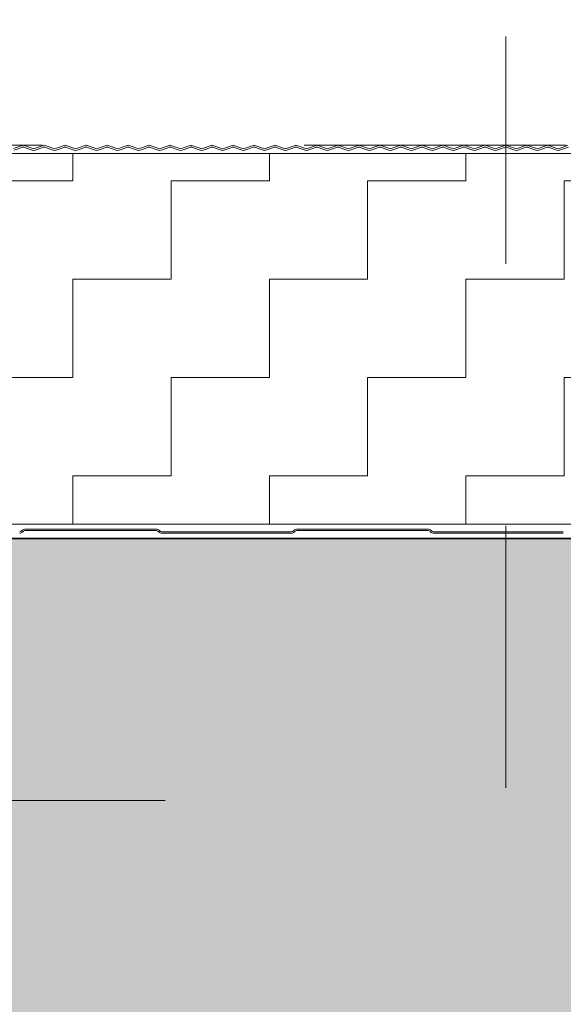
# Model space of a CAD drawing. Header units: metres. Extents: x 1316.5 to 1415.3, y -94.1 to -52.
# Tile 564 of 656: x 1408.78 to 1408.987, y -73.514 to -73.138. Entities that reach past the tile are written whole.
import ezdxf

# ---------------------------------------------------------------- set-up
doc = ezdxf.new("R2010")
doc.units = ezdxf.units.M
doc.header["$PDMODE"] = 65
for name, pattern in [('AUSGEZOGEN', [0]), ('GETRENNT2_S10', [0.045, 0.02, -0.01, 0, -0.005, 0, -0.01]), ('GETRENNT2_S6', [0.12, 0.07, -0.01, 0.01, -0.01, 0.01, -0.01]), ('PUNKT2_S9', [0.0015, 0, -0.0015]), ('STRICHPUNKT2_S5', [0.1, 0.07, -0.01, 0.01, -0.01])]:
    doc.linetypes.add(name, pattern=pattern)
doc.layers.add('XR$3$_42143', color=7, linetype='Continuous')
doc.layers.add('XR$3$_42154', color=7, linetype='Continuous')
for name, color, linetype, lineweight in [('XR$3$Achsen', 4, 'AUSGEZOGEN', 13), ('XR$3$Maßlinie 1_50', 7, 'AUSGEZOGEN', 25), ('XR$3$Muster', 4, 'AUSGEZOGEN', 13), ('XR$3$Möblierung', 4, 'AUSGEZOGEN', 13), ('XR$3$STANDARD_1', 7, 'AUSGEZOGEN', 25), ('XR$3$Wand Mauerwerk nt', 7, 'AUSGEZOGEN', 25), ('XR$3$Wand Mauerwerk tr_1', 42, 'AUSGEZOGEN', 18)]:
    doc.layers.add(name, color=color, linetype=linetype, lineweight=lineweight)
doc.styles.add('ARIAL', font='arial.ttf')
doc.dimstyles.new('DIMSTYLE_21', dxfattribs={"dimtxt": 0.04, "dimasz": 0.03, "dimexe": 0, "dimexo": 1e-06, "dimgap": 0.02, "dimtad": 2, "dimdec": 0, "dimlfac": 100, "dimrnd": 0.5, "dimzin": 12, "dimdsep": 46, "dimtxsty": 'ARIAL', "dimblk1": 'ALL_ML_KREIS', "dimblk2": 'ALL_ML_KREIS', "dimsah": 1, "dimcen": 0, "dimse1": 1, "dimse2": 1, "dimclrd": 7, "dimclre": 7, "dimclrt": 7, "dimadec": 0, "dimazin": 0, "dimtfac": 1, "dimtdec": 0, "dimtix": 1, "dimtmove": 2, "dimatfit": 3, "dimfxl": 0, "dimtzin": 0, "dimlwd": 0, "dimlwe": 25, "dimarcsym": 0})
doc.dimstyles.new('DIMSTYLE_4', dxfattribs={"dimtxt": 0.04, "dimasz": 0.03, "dimexe": 0, "dimexo": 1e-06, "dimgap": 0.02, "dimtad": 2, "dimdec": 1, "dimlfac": 100, "dimrnd": 0.5, "dimzin": 4, "dimdsep": 46, "dimtxsty": 'ARIAL', "dimblk1": 'ALL_ML_KREIS', "dimblk2": 'ALL_ML_KREIS', "dimsah": 1, "dimcen": 0, "dimse1": 1, "dimse2": 1, "dimclrd": 7, "dimclre": 7, "dimclrt": 7, "dimadec": 0, "dimazin": 0, "dimtfac": 1, "dimtdec": 0, "dimtix": 1, "dimtmove": 2, "dimatfit": 3, "dimfxl": 0, "dimtzin": 0, "dimlwd": 0, "dimlwe": 25, "dimarcsym": 0})

# ---------------------------------------------------------------- blocks, each defined once
blk = doc.blocks.new('ALL_ML_KREIS')
at = {"color": 0, "linetype": 'ByBlock', "lineweight": -2}
for p, q in [((0, -0.5), (0, 0.5)), ((-1, 0), (0.5, 0))]:
    blk.add_line(p, q, dxfattribs=at)
blk.add_circle((0, 0), 0.15, dxfattribs=at)
blk = doc.blocks.new('*D170')
at = {"layer": 'DEFPOINTS', "color": 7, "linetype": 'AUSGEZOGEN', "lineweight": 25, "transparency": 33554687}
for p in [(1408.61527, -73.07314), (1408.61527, -73.38937), (1409.31527, -73.38937)]:
    blk.add_point(p, dxfattribs=at)
at = {"layer": 'XR$3$Maßlinie 1_50', "color": 7, "linetype": 'AUSGEZOGEN', "lineweight": -2, "transparency": 33554687}
blk.add_line((1408.61527, -73.07314), (1409.31527, -73.07314), dxfattribs=at)
at = {"layer": 'XR$3$Maßlinie 1_50', "color": 7, "linetype": 'AUSGEZOGEN', "lineweight": 25, "transparency": 33554687, "xscale": 0.03, "yscale": 0.03, "zscale": 0.03, "rotation": 180}
blk.add_blockref('ALL_ML_KREIS', (1408.61527, -73.07314), dxfattribs=at)
at = {"layer": 'XR$3$Maßlinie 1_50', "color": 7, "linetype": 'AUSGEZOGEN', "lineweight": 25, "transparency": 33554687, "xscale": 0.03, "yscale": 0.03, "zscale": 0.03}
blk.add_blockref('ALL_ML_KREIS', (1409.31527, -73.07314), dxfattribs=at)
at = {"layer": 'XR$3$Maßlinie 1_50', "color": 7, "linetype": 'AUSGEZOGEN', "lineweight": 25, "transparency": 33554687, "insert": (1408.96353, -73.04246), "char_height": 0.04, "width": 0.08, "attachment_point": 5, "style": 'ARIAL'}
blk.add_mtext('\\A1;{70}', dxfattribs=at)
blk = doc.blocks.new('*D199')
at = {"layer": 'DEFPOINTS', "color": 7, "linetype": 'AUSGEZOGEN', "lineweight": 25, "transparency": 33554687}
for p in [(1408.49128, -72.83468), (1408.49128, -73.18735), (1409.43926, -73.20064)]:
    blk.add_point(p, dxfattribs=at)
at = {"layer": 'XR$3$Maßlinie 1_50', "color": 7, "linetype": 'AUSGEZOGEN', "lineweight": -2, "transparency": 33554687}
blk.add_line((1408.49128, -72.83468), (1409.43926, -72.83468), dxfattribs=at)
at = {"layer": 'XR$3$Maßlinie 1_50', "color": 7, "linetype": 'AUSGEZOGEN', "lineweight": 25, "transparency": 33554687, "xscale": 0.03, "yscale": 0.03, "zscale": 0.03, "rotation": 180}
blk.add_blockref('ALL_ML_KREIS', (1408.49128, -72.83468), dxfattribs=at)
at = {"layer": 'XR$3$Maßlinie 1_50', "color": 7, "linetype": 'AUSGEZOGEN', "lineweight": 25, "transparency": 33554687, "xscale": 0.03, "yscale": 0.03, "zscale": 0.03}
blk.add_blockref('ALL_ML_KREIS', (1409.43926, -72.83468), dxfattribs=at)
at = {"layer": 'XR$3$Maßlinie 1_50', "color": 7, "linetype": 'AUSGEZOGEN', "lineweight": 25, "transparency": 33554687, "insert": (1408.96331, -72.804), "char_height": 0.04, "width": 0.16, "attachment_point": 5, "style": 'ARIAL'}
blk.add_mtext('\\A1;{\\A1;{95\\H0.026400;\\S^ ;}}', dxfattribs=at)
blk = doc.blocks.new('*D218')
at = {"layer": 'DEFPOINTS', "color": 7, "linetype": 'AUSGEZOGEN', "lineweight": 25, "transparency": 33554687}
for p in [(1408.61527, -72.95765), (1409.31527, -73.38937), (1408.61527, -73.44581)]:
    blk.add_point(p, dxfattribs=at)
at = {"layer": 'XR$3$Maßlinie 1_50', "color": 7, "linetype": 'AUSGEZOGEN', "lineweight": -2, "transparency": 33554687}
blk.add_line((1408.61527, -72.95765), (1409.31527, -72.95765), dxfattribs=at)
at = {"layer": 'XR$3$Maßlinie 1_50', "color": 7, "linetype": 'AUSGEZOGEN', "lineweight": 25, "transparency": 33554687, "xscale": 0.03, "yscale": 0.03, "zscale": 0.03, "rotation": 180}
blk.add_blockref('ALL_ML_KREIS', (1408.61527, -72.95765), dxfattribs=at)
at = {"layer": 'XR$3$Maßlinie 1_50', "color": 7, "linetype": 'AUSGEZOGEN', "lineweight": 25, "transparency": 33554687, "xscale": 0.03, "yscale": 0.03, "zscale": 0.03}
blk.add_blockref('ALL_ML_KREIS', (1409.31527, -72.95765), dxfattribs=at)
at = {"layer": 'XR$3$Maßlinie 1_50', "color": 7, "linetype": 'AUSGEZOGEN', "lineweight": 25, "transparency": 33554687, "insert": (1408.96353, -72.92697), "char_height": 0.04, "width": 0.08, "attachment_point": 5, "style": 'ARIAL'}
blk.add_mtext('\\A1;{70}', dxfattribs=at)

msp = doc.modelspace()

# ---------------------------------------------------------------- hatches: boundary and pattern name
at = {"layer": 'XR$3$Muster', "linetype": 'AUSGEZOGEN', "lineweight": 13, "transparency": 33554687}
h = msp.add_hatch(dxfattribs=at)
h.set_pattern_fill('MUSTER', color=4, scale=0.0375, angle=90, style=0, pattern_type=2)
h.set_pattern_definition([(90, (-0.075, 0.075), (-0.0375, 0.0375), [0.0375, -0.0375]), (180, (-0.075, 0.075), (-0.0375, -0.0375), [0.0375, -0.0375])])
h.paths.add_polyline_path([(1409.43926, -73.18952), (1408.49128, -73.18952), (1408.49128, -73.33093), (1409.43926, -73.33093)], flags=0)
at = {"layer": 'XR$3$Möblierung', "linetype": 'AUSGEZOGEN', "lineweight": 13, "transparency": 33554687}
msp.add_hatch(color=8, dxfattribs=at).paths.add_polyline_path([(1409.23927, -73.42837), (1409.24114, -73.43194), (1409.24137, -73.43208), (1409.24137, -73.43237), (1409.29357, -73.43237), (1409.29357, -73.43112), (1409.29475, -73.4302), (1409.29579, -73.42912), (1409.29664, -73.42789), (1409.29777, -73.42562), (1409.29777, -73.42137), (1409.29796, -73.42013), (1409.29853, -73.41902), (1409.29942, -73.41813), (1409.30053, -73.41756), (1409.30177, -73.41737), (1409.31127, -73.41737), (1409.3125, -73.41756), (1409.31362, -73.41813), (1409.3145, -73.41902), (1409.31507, -73.42013), (1409.31527, -73.42137), (1409.31527, -73.33637), (1409.08027, -73.33637), (1409.07427, -73.33637), (1409.05627, -73.33637), (1408.61527, -73.33637), (1408.61527, -73.42137), (1408.61546, -73.42013), (1408.61603, -73.41902), (1408.61692, -73.41813), (1408.61803, -73.41756), (1408.61927, -73.41737), (1408.62877, -73.41737), (1408.63, -73.41756), (1408.63112, -73.41813), (1408.632, -73.41902), (1408.63257, -73.42013), (1408.63277, -73.42137), (1408.63277, -73.42562), (1408.63389, -73.42789), (1408.63475, -73.42912), (1408.63579, -73.4302), (1408.63697, -73.43112), (1408.63697, -73.43237), (1408.68917, -73.43237), (1408.68917, -73.43208), (1408.68939, -73.43194), (1408.69127, -73.42837), (1408.69127, -73.42764), (1408.69317, -73.42764), (1408.69317, -73.4451), (1408.69127, -73.4451), (1408.69127, -73.44437), (1408.68939, -73.4408), (1408.68917, -73.44066), (1408.68917, -73.44037), (1408.63697, -73.44037), (1408.63697, -73.44162), (1408.63579, -73.44254), (1408.63475, -73.44362), (1408.63389, -73.44485), (1408.63277, -73.44712), (1408.63277, -73.45137), (1408.63257, -73.45261), (1408.632, -73.45372), (1408.63112, -73.45461), (1408.63, -73.45517), (1408.62877, -73.45537), (1408.61927, -73.45537), (1408.61803, -73.45517), (1408.61692, -73.45461), (1408.61603, -73.45372), (1408.61546, -73.45261), (1408.61527, -73.45137), (1408.61527, -73.64137), (1408.61546, -73.64013), (1408.61603, -73.63902), (1408.61692, -73.63813), (1408.61803, -73.63756), (1408.61927, -73.63737), (1408.62877, -73.63737), (1408.63, -73.63756), (1408.63112, -73.63813), (1408.632, -73.63902), (1408.63257, -73.64013), (1408.63277, -73.64137), (1408.63277, -73.64562), (1408.63389, -73.64789), (1408.63475, -73.64912), (1408.63579, -73.6502), (1408.63697, -73.65112), (1408.63697, -73.65237), (1408.68917, -73.65237), (1408.68917, -73.65208), (1408.68939, -73.65194), (1408.69127, -73.64837), (1408.69127, -73.64764), (1408.69317, -73.64764), (1408.69317, -73.6651), (1408.69127, -73.6651), (1408.69127, -73.66437), (1408.68939, -73.6608), (1408.68917, -73.66066), (1408.68917, -73.66037), (1408.63697, -73.66037), (1408.63697, -73.66162), (1408.63579, -73.66254), (1408.63475, -73.66362), (1408.63389, -73.66485), (1408.63277, -73.66712), (1408.63277, -73.67137), (1408.63257, -73.67261), (1408.632, -73.67372), (1408.63112, -73.67461), (1408.63, -73.67517), (1408.62877, -73.67537), (1408.61927, -73.67537), (1408.61803, -73.67517), (1408.61692, -73.67461), (1408.61603, -73.67372), (1408.61546, -73.67261), (1408.61527, -73.67137), (1408.61527, -73.73637), (1409.31527, -73.73637), (1409.31527, -73.67137), (1409.31507, -73.67261), (1409.3145, -73.67372), (1409.31362, -73.67461), (1409.3125, -73.67517), (1409.31127, -73.67537), (1409.30177, -73.67537), (1409.30053, -73.67517), (1409.29942, -73.67461), (1409.29853, -73.67372), (1409.29796, -73.67261), (1409.29777, -73.67137), (1409.29777, -73.66712), (1409.29664, -73.66485), (1409.29579, -73.66362), (1409.29475, -73.66254), (1409.29357, -73.66162), (1409.29357, -73.66037), (1409.24137, -73.66037), (1409.24137, -73.66066), (1409.24114, -73.6608), (1409.23927, -73.66437), (1409.23927, -73.6651), (1409.23737, -73.6651), (1409.23737, -73.64764), (1409.23927, -73.64764), (1409.23927, -73.64837), (1409.24114, -73.65194), (1409.24137, -73.65208), (1409.24137, -73.65237), (1409.29357, -73.65237), (1409.29357, -73.65112), (1409.29475, -73.6502), (1409.29579, -73.64912), (1409.29664, -73.64789), (1409.29777, -73.64562), (1409.29777, -73.64137), (1409.29796, -73.64013), (1409.29853, -73.63902), (1409.29942, -73.63813), (1409.30053, -73.63756), (1409.30177, -73.63737), (1409.31127, -73.63737), (1409.3125, -73.63756), (1409.31362, -73.63813), (1409.3145, -73.63902), (1409.31507, -73.64013), (1409.31527, -73.64137), (1409.31527, -73.45137), (1409.31507, -73.45261), (1409.3145, -73.45372), (1409.31362, -73.45461), (1409.3125, -73.45517), (1409.31127, -73.45537), (1409.30177, -73.45537), (1409.30053, -73.45517), (1409.29942, -73.45461), (1409.29853, -73.45372), (1409.29796, -73.45261), (1409.29777, -73.45137), (1409.29777, -73.44712), (1409.29664, -73.44485), (1409.29579, -73.44362), (1409.29475, -73.44254), (1409.29357, -73.44162), (1409.29357, -73.44037), (1409.24137, -73.44037), (1409.24137, -73.44066), (1409.24114, -73.4408), (1409.23927, -73.44437), (1409.23927, -73.4451), (1409.23737, -73.4451), (1409.23737, -73.42764), (1409.23927, -73.42764)])

# ---------------------------------------------------------------- linework, layer by layer
at = {"layer": 'XR$3$_42143', "color": 30, "linetype": 'AUSGEZOGEN', "lineweight": 13, "transparency": 33554687}
for p, q in [((1408.78072, -73.18643), (1408.7774, -73.18764)), ((1408.77762, -73.18823), (1408.78094, -73.18702)), ((1408.78119, -73.18702), (1408.78451, -73.18823)), ((1408.78473, -73.18764), (1408.78141, -73.18643)), ((1408.78873, -73.18643), (1408.78541, -73.18764)), ((1408.78563, -73.18823), (1408.78895, -73.18702)), ((1408.7892, -73.18702), (1408.79252, -73.18823)), ((1408.79274, -73.18764), (1408.78942, -73.18643)), ((1408.79674, -73.18643), (1408.79342, -73.18764)), ((1408.79364, -73.18823), (1408.79696, -73.18702)), ((1408.79721, -73.18702), (1408.80053, -73.18823)), ((1408.80075, -73.18764), (1408.79742, -73.18643)), ((1408.80475, -73.18643), (1408.80143, -73.18764)), ((1408.80164, -73.18823), (1408.80497, -73.18702)), ((1408.80522, -73.18702), (1408.80854, -73.18823)), ((1408.80875, -73.18764), (1408.80543, -73.18643)), ((1408.81276, -73.18643), (1408.80944, -73.18764)), ((1408.80965, -73.18823), (1408.81297, -73.18702)), ((1408.81323, -73.18702), (1408.81655, -73.18823)), ((1408.81676, -73.18764), (1408.81344, -73.18643)), ((1408.82077, -73.18643), (1408.81745, -73.18764)), ((1408.81766, -73.18823), (1408.82098, -73.18702)), ((1408.82124, -73.18702), (1408.82456, -73.18823)), ((1408.82477, -73.18764), (1408.82145, -73.18643)), ((1408.82878, -73.18643), (1408.82545, -73.18764)), ((1408.82567, -73.18823), (1408.82899, -73.18702)), ((1408.82924, -73.18702), (1408.83256, -73.18823)), ((1408.83278, -73.18764), (1408.82946, -73.18643)), ((1408.83678, -73.18643), (1408.83346, -73.18764)), ((1408.83368, -73.18823), (1408.837, -73.18702)), ((1408.83725, -73.18702), (1408.84057, -73.18823)), ((1408.84079, -73.18764), (1408.83747, -73.18643)), ((1408.84479, -73.18643), (1408.84147, -73.18764)), ((1408.84169, -73.18823), (1408.84501, -73.18702)), ((1408.84526, -73.18702), (1408.84858, -73.18823)), ((1408.8488, -73.18764), (1408.84548, -73.18643)), ((1408.8528, -73.18643), (1408.84948, -73.18764)), ((1408.8497, -73.18823), (1408.85302, -73.18702)), ((1408.85327, -73.18702), (1408.85659, -73.18823)), ((1408.85681, -73.18764), (1408.85349, -73.18643)), ((1408.86081, -73.18643), (1408.85749, -73.18764)), ((1408.8577, -73.18823), (1408.86103, -73.18702)), ((1408.86128, -73.18702), (1408.8646, -73.18823)), ((1408.86481, -73.18764), (1408.86149, -73.18643)), ((1408.86882, -73.18643), (1408.8655, -73.18764)), ((1408.86571, -73.18823), (1408.86903, -73.18702)), ((1408.86929, -73.18702), (1408.87261, -73.18823)), ((1408.87282, -73.18764), (1408.8695, -73.18643)), ((1408.87683, -73.18643), (1408.87351, -73.18764)), ((1408.87372, -73.18823), (1408.87704, -73.18702)), ((1408.8773, -73.18702), (1408.88062, -73.18823)), ((1408.88083, -73.18764), (1408.87751, -73.18643)), ((1408.88484, -73.18643), (1408.88152, -73.18764)), ((1408.88173, -73.18823), (1408.88505, -73.18702)), ((1408.8853, -73.18702), (1408.88863, -73.18823)), ((1408.88884, -73.18764), (1408.88552, -73.18643)), ((1408.89285, -73.18643), (1408.88952, -73.18764)), ((1408.88974, -73.18823), (1408.89306, -73.18702)), ((1408.89331, -73.18702), (1408.89663, -73.18823)), ((1408.89685, -73.18764), (1408.89353, -73.18643)), ((1408.90085, -73.18643), (1408.89753, -73.18764)), ((1408.89775, -73.18823), (1408.90107, -73.18702)), ((1408.90132, -73.18702), (1408.90464, -73.18823)), ((1408.90486, -73.18764), (1408.90154, -73.18643)), ((1408.90886, -73.18643), (1408.90554, -73.18764)), ((1408.90576, -73.18823), (1408.90908, -73.18702)), ((1408.90933, -73.18702), (1408.91265, -73.18823)), ((1408.91287, -73.18764), (1408.90955, -73.18643)), ((1408.91687, -73.18643), (1408.91355, -73.18764)), ((1408.91377, -73.18823), (1408.91709, -73.18702)), ((1408.91734, -73.18702), (1408.92066, -73.18823)), ((1408.92088, -73.18764), (1408.91755, -73.18643)), ((1408.92488, -73.18643), (1408.92156, -73.18764)), ((1408.92177, -73.18823), (1408.92509, -73.18702)), ((1408.92535, -73.18702), (1408.92867, -73.18823)), ((1408.92888, -73.18764), (1408.92556, -73.18643)), ((1408.93289, -73.18643), (1408.92957, -73.18764)), ((1408.92978, -73.18823), (1408.9331, -73.18702)), ((1408.93336, -73.18702), (1408.93668, -73.18823)), ((1408.93689, -73.18764), (1408.93357, -73.18643)), ((1408.9409, -73.18643), (1408.93758, -73.18764)), ((1408.93779, -73.18823), (1408.94111, -73.18702)), ((1408.94137, -73.18702), (1408.94469, -73.18823)), ((1408.9449, -73.18764), (1408.94158, -73.18643)), ((1408.94891, -73.18643), (1408.94558, -73.18764)), ((1408.9458, -73.18823), (1408.94912, -73.18702)), ((1408.94937, -73.18702), (1408.95269, -73.18823)), ((1408.95291, -73.18764), (1408.94959, -73.18643)), ((1408.95691, -73.18643), (1408.95359, -73.18764)), ((1408.95381, -73.18823), (1408.95713, -73.18702)), ((1408.95738, -73.18702), (1408.9607, -73.18823)), ((1408.96092, -73.18764), (1408.9576, -73.18643)), ((1408.96492, -73.18643), (1408.9616, -73.18764)), ((1408.96182, -73.18823), (1408.96514, -73.18702)), ((1408.96539, -73.18702), (1408.96871, -73.18823)), ((1408.96893, -73.18764), (1408.96561, -73.18643)), ((1408.97293, -73.18643), (1408.96961, -73.18764)), ((1408.96983, -73.18823), (1408.97315, -73.18702)), ((1408.9734, -73.18702), (1408.97672, -73.18823)), ((1408.97694, -73.18764), (1408.97361, -73.18643)), ((1408.98094, -73.18643), (1408.97762, -73.18764)), ((1408.97783, -73.18823), (1408.98116, -73.18702)), ((1408.98141, -73.18702), (1408.98473, -73.18823)), ((1408.98494, -73.18764), (1408.98162, -73.18643)), ((1408.98895, -73.18643), (1408.98563, -73.18764)), ((1408.98584, -73.18823), (1408.98916, -73.18702)), ((1408.78056, -73.3334), (1408.78045, -73.33351)), ((1408.83165, -73.33282), (1408.78197, -73.33282)), ((1408.78197, -73.33337), (1408.83165, -73.33337)), ((1408.83317, -73.33351), (1408.83307, -73.3334)), ((1408.88432, -73.3334), (1408.88422, -73.33351)), ((1408.93542, -73.33282), (1408.88574, -73.33282)), ((1408.88574, -73.33337), (1408.93542, -73.33337)), ((1408.93694, -73.33351), (1408.93683, -73.3334)), ((1408.78084, -73.3339), (1408.78095, -73.33379)), ((1408.83268, -73.33379), (1408.83279, -73.3339)), ((1408.88347, -73.33382), (1408.83392, -73.33382)), ((1408.83392, -73.33437), (1408.88347, -73.33437)), ((1408.88461, -73.3339), (1408.88471, -73.33379)), ((1408.93644, -73.33379), (1408.93655, -73.3339)), ((1408.98724, -73.33382), (1408.93768, -73.33382)), ((1408.93768, -73.33437), (1408.98724, -73.33437))]:
    msp.add_line(p, q, dxfattribs=at)
for centre, radius, start, end in [((1408.78107, -73.18737), 0.001, 70.0189, 109.9791), ((1408.78107, -73.18737), 0.00037, 70.0189, 109.9791), ((1408.78907, -73.18737), 0.001, 70.0189, 109.9791), ((1408.78907, -73.18737), 0.00037, 70.0189, 109.9791), ((1408.79708, -73.18737), 0.001, 70.0189, 109.9791), ((1408.79708, -73.18737), 0.00037, 70.0189, 109.9791), ((1408.80509, -73.18737), 0.001, 70.0189, 109.9791), ((1408.80509, -73.18737), 0.00037, 70.0189, 109.9791), ((1408.8131, -73.18737), 0.001, 70.0189, 109.9791), ((1408.8131, -73.18737), 0.00037, 70.0189, 109.9791), ((1408.82111, -73.18737), 0.001, 70.0189, 109.9791), ((1408.82111, -73.18737), 0.00037, 70.0189, 109.9791), ((1408.82912, -73.18737), 0.001, 70.0189, 109.9791), ((1408.82912, -73.18737), 0.00037, 70.0189, 109.9791), ((1408.83713, -73.18737), 0.001, 70.0189, 109.9791), ((1408.83713, -73.18737), 0.00037, 70.0189, 109.9791), ((1408.84513, -73.18737), 0.001, 70.0189, 109.9791), ((1408.84513, -73.18737), 0.00037, 70.0189, 109.9791), ((1408.85314, -73.18737), 0.001, 70.0189, 109.9791), ((1408.85314, -73.18737), 0.00037, 70.0189, 109.9791), ((1408.86115, -73.18737), 0.001, 70.0189, 109.9791), ((1408.86115, -73.18737), 0.00037, 70.0189, 109.9791), ((1408.86916, -73.18737), 0.001, 70.0189, 109.9791), ((1408.86916, -73.18737), 0.00037, 70.0189, 109.9791), ((1408.87717, -73.18737), 0.001, 70.0189, 109.9791), ((1408.87717, -73.18737), 0.00037, 70.0189, 109.9791), ((1408.88518, -73.18737), 0.001, 70.0189, 109.9791), ((1408.88518, -73.18737), 0.00037, 70.0189, 109.9791), ((1408.89319, -73.18737), 0.001, 70.0189, 109.9791), ((1408.89319, -73.18737), 0.00037, 70.0189, 109.9791), ((1408.9012, -73.18737), 0.001, 70.0189, 109.9791), ((1408.9012, -73.18737), 0.00037, 70.0189, 109.9791), ((1408.9092, -73.18737), 0.001, 70.0189, 109.9791), ((1408.9092, -73.18737), 0.00037, 70.0189, 109.9791), ((1408.91721, -73.18737), 0.001, 70.0189, 109.9791), ((1408.91721, -73.18737), 0.00037, 70.0189, 109.9791), ((1408.92522, -73.18737), 0.001, 70.0189, 109.9791), ((1408.92522, -73.18737), 0.00037, 70.0189, 109.9791), ((1408.93323, -73.18737), 0.001, 70.0189, 109.9791), ((1408.93323, -73.18737), 0.00037, 70.0189, 109.9791), ((1408.94124, -73.18737), 0.001, 70.0189, 109.9791), ((1408.94124, -73.18737), 0.00037, 70.0189, 109.9791), ((1408.94925, -73.18737), 0.001, 70.0189, 109.9791), ((1408.94925, -73.18737), 0.00037, 70.0189, 109.9791), ((1408.95726, -73.18737), 0.001, 70.0189, 109.9791), ((1408.95726, -73.18737), 0.00037, 70.0189, 109.9791), ((1408.96526, -73.18737), 0.001, 70.0189, 109.9791), ((1408.96526, -73.18737), 0.00037, 70.0189, 109.9791), ((1408.97327, -73.18737), 0.001, 70.0189, 109.9791), ((1408.97327, -73.18737), 0.00037, 70.0189, 109.9791), ((1408.98128, -73.18737), 0.001, 70.0189, 109.9791), ((1408.98128, -73.18737), 0.00037, 70.0189, 109.9791), ((1408.78507, -73.1867), 0.00163, 250.0189, 289.9791), ((1408.78507, -73.1867), 0.001, 250.0189, 289.9791), ((1408.79308, -73.1867), 0.00163, 250.0189, 289.9791), ((1408.79308, -73.1867), 0.001, 250.0189, 289.9791), ((1408.80109, -73.1867), 0.00163, 250.0189, 289.9791), ((1408.80109, -73.1867), 0.001, 250.0189, 289.9791), ((1408.8091, -73.1867), 0.00163, 250.0189, 289.9791), ((1408.8091, -73.1867), 0.001, 250.0189, 289.9791), ((1408.8171, -73.1867), 0.00163, 250.0189, 289.9791), ((1408.8171, -73.1867), 0.001, 250.0189, 289.9791), ((1408.82511, -73.1867), 0.00163, 250.0189, 289.9791), ((1408.82511, -73.1867), 0.001, 250.0189, 289.9791), ((1408.83312, -73.1867), 0.00163, 250.0189, 289.9791), ((1408.83312, -73.1867), 0.001, 250.0189, 289.9791), ((1408.84113, -73.1867), 0.00163, 250.0189, 289.9791), ((1408.84113, -73.1867), 0.001, 250.0189, 289.9791), ((1408.84914, -73.1867), 0.00163, 250.0189, 289.9791), ((1408.84914, -73.1867), 0.001, 250.0189, 289.9791), ((1408.85715, -73.1867), 0.00163, 250.0189, 289.9791), ((1408.85715, -73.1867), 0.001, 250.0189, 289.9791), ((1408.86516, -73.1867), 0.00163, 250.0189, 289.9791), ((1408.86516, -73.1867), 0.001, 250.0189, 289.9791), ((1408.87316, -73.1867), 0.00163, 250.0189, 289.9791), ((1408.87316, -73.1867), 0.001, 250.0189, 289.9791), ((1408.88117, -73.1867), 0.00163, 250.0189, 289.9791), ((1408.88117, -73.1867), 0.001, 250.0189, 289.9791), ((1408.88918, -73.1867), 0.00163, 250.0189, 289.9791), ((1408.88918, -73.1867), 0.001, 250.0189, 289.9791), ((1408.89719, -73.1867), 0.00163, 250.0189, 289.9791), ((1408.89719, -73.1867), 0.001, 250.0189, 289.9791), ((1408.9052, -73.1867), 0.00163, 250.0189, 289.9791), ((1408.9052, -73.1867), 0.001, 250.0189, 289.9791), ((1408.91321, -73.1867), 0.00163, 250.0189, 289.9791), ((1408.91321, -73.1867), 0.001, 250.0189, 289.9791), ((1408.92122, -73.1867), 0.00163, 250.0189, 289.9791), ((1408.92122, -73.1867), 0.001, 250.0189, 289.9791), ((1408.92923, -73.1867), 0.00163, 250.0189, 289.9791), ((1408.92923, -73.1867), 0.001, 250.0189, 289.9791), ((1408.93723, -73.1867), 0.00163, 250.0189, 289.9791), ((1408.93723, -73.1867), 0.001, 250.0189, 289.9791), ((1408.94524, -73.1867), 0.00163, 250.0189, 289.9791), ((1408.94524, -73.1867), 0.001, 250.0189, 289.9791), ((1408.95325, -73.1867), 0.00163, 250.0189, 289.9791), ((1408.95325, -73.1867), 0.001, 250.0189, 289.9791), ((1408.96126, -73.1867), 0.00163, 250.0189, 289.9791), ((1408.96126, -73.1867), 0.001, 250.0189, 289.9791), ((1408.96927, -73.1867), 0.00163, 250.0189, 289.9791), ((1408.96927, -73.1867), 0.001, 250.0189, 289.9791), ((1408.97728, -73.1867), 0.00163, 250.0189, 289.9791), ((1408.97728, -73.1867), 0.001, 250.0189, 289.9791), ((1408.98529, -73.1867), 0.00163, 250.0189, 289.9791), ((1408.98529, -73.1867), 0.001, 250.0189, 289.9791), ((1408.77971, -73.33277), 0.00105, 270, 315), ((1408.78197, -73.33482), 0.002, 90, 135), ((1408.78197, -73.33482), 0.00145, 90, 135), ((1408.83165, -73.33482), 0.002, 45, 90), ((1408.83165, -73.33482), 0.00145, 45, 90), ((1408.83392, -73.33277), 0.00105, 225, 270), ((1408.88347, -73.33277), 0.00105, 270, 315), ((1408.88574, -73.33482), 0.002, 90, 135), ((1408.88574, -73.33482), 0.00145, 90, 135), ((1408.93542, -73.33482), 0.002, 45, 90), ((1408.93542, -73.33482), 0.00145, 45, 90), ((1408.93768, -73.33277), 0.00105, 225, 270), ((1408.77971, -73.33277), 0.0016, 270, 315), ((1408.83392, -73.33277), 0.0016, 225, 270), ((1408.88347, -73.33277), 0.0016, 270, 315), ((1408.93768, -73.33277), 0.0016, 225, 270)]:
    msp.add_arc(centre, radius, start, end, dxfattribs=at)
at = {"layer": 'XR$3$_42154', "color": 51, "linetype": 'AUSGEZOGEN', "lineweight": 13, "transparency": 33554687}
for p, q in [((1408.78094, -73.18702), (1408.77762, -73.18823)), ((1408.78451, -73.18823), (1408.78119, -73.18702)), ((1408.78895, -73.18702), (1408.78563, -73.18823)), ((1408.79252, -73.18823), (1408.7892, -73.18702)), ((1408.79696, -73.18702), (1408.79364, -73.18823)), ((1408.80053, -73.18823), (1408.79721, -73.18702)), ((1408.80497, -73.18702), (1408.80164, -73.18823)), ((1408.80854, -73.18823), (1408.80522, -73.18702)), ((1408.81297, -73.18702), (1408.80965, -73.18823)), ((1408.81655, -73.18823), (1408.81323, -73.18702)), ((1408.82098, -73.18702), (1408.81766, -73.18823)), ((1408.82456, -73.18823), (1408.82124, -73.18702)), ((1408.82899, -73.18702), (1408.82567, -73.18823)), ((1408.83256, -73.18823), (1408.82924, -73.18702)), ((1408.837, -73.18702), (1408.83368, -73.18823)), ((1408.84057, -73.18823), (1408.83725, -73.18702)), ((1408.84501, -73.18702), (1408.84169, -73.18823)), ((1408.84858, -73.18823), (1408.84526, -73.18702)), ((1408.85302, -73.18702), (1408.8497, -73.18823)), ((1408.85659, -73.18823), (1408.85327, -73.18702)), ((1408.86103, -73.18702), (1408.8577, -73.18823)), ((1408.8646, -73.18823), (1408.86128, -73.18702)), ((1408.86903, -73.18702), (1408.86571, -73.18823)), ((1408.87261, -73.18823), (1408.86929, -73.18702)), ((1408.87704, -73.18702), (1408.87372, -73.18823)), ((1408.88062, -73.18823), (1408.8773, -73.18702)), ((1408.88505, -73.18702), (1408.88173, -73.18823)), ((1408.88863, -73.18823), (1408.8853, -73.18702)), ((1408.89306, -73.18702), (1408.88974, -73.18823)), ((1408.89663, -73.18823), (1408.89331, -73.18702)), ((1408.90107, -73.18702), (1408.89775, -73.18823)), ((1408.90464, -73.18823), (1408.90132, -73.18702)), ((1408.90908, -73.18702), (1408.90576, -73.18823)), ((1408.91265, -73.18823), (1408.90933, -73.18702)), ((1408.91709, -73.18702), (1408.91377, -73.18823)), ((1408.92066, -73.18823), (1408.91734, -73.18702)), ((1408.92509, -73.18702), (1408.92177, -73.18823)), ((1408.92867, -73.18823), (1408.92535, -73.18702)), ((1408.9331, -73.18702), (1408.92978, -73.18823)), ((1408.93668, -73.18823), (1408.93336, -73.18702)), ((1408.94111, -73.18702), (1408.93779, -73.18823)), ((1408.94469, -73.18823), (1408.94137, -73.18702)), ((1408.94912, -73.18702), (1408.9458, -73.18823)), ((1408.95269, -73.18823), (1408.94937, -73.18702)), ((1408.95713, -73.18702), (1408.95381, -73.18823)), ((1408.9607, -73.18823), (1408.95738, -73.18702)), ((1408.96514, -73.18702), (1408.96182, -73.18823)), ((1408.96871, -73.18823), (1408.96539, -73.18702)), ((1408.97315, -73.18702), (1408.96983, -73.18823)), ((1408.97672, -73.18823), (1408.9734, -73.18702)), ((1408.98116, -73.18702), (1408.97783, -73.18823)), ((1408.98473, -73.18823), (1408.98141, -73.18702)), ((1408.98916, -73.18702), (1408.98584, -73.18823)), ((1408.78045, -73.33351), (1408.78056, -73.3334)), ((1408.78197, -73.33282), (1408.83165, -73.33282)), ((1408.83307, -73.3334), (1408.83317, -73.33351)), ((1408.88422, -73.33351), (1408.88432, -73.3334)), ((1408.88574, -73.33282), (1408.93542, -73.33282)), ((1408.93683, -73.3334), (1408.93694, -73.33351)), ((1408.83392, -73.33382), (1408.88347, -73.33382)), ((1408.93768, -73.33382), (1408.98724, -73.33382))]:
    msp.add_line(p, q, dxfattribs=at)
for centre, radius, start, end in [((1408.78107, -73.18737), 0.00037, 70.0189, 109.9791), ((1408.78907, -73.18737), 0.00037, 70.0189, 109.9791), ((1408.79708, -73.18737), 0.00037, 70.0189, 109.9791), ((1408.80509, -73.18737), 0.00037, 70.0189, 109.9791), ((1408.8131, -73.18737), 0.00037, 70.0189, 109.9791), ((1408.82111, -73.18737), 0.00037, 70.0189, 109.9791), ((1408.82912, -73.18737), 0.00037, 70.0189, 109.9791), ((1408.83713, -73.18737), 0.00037, 70.0189, 109.9791), ((1408.84513, -73.18737), 0.00037, 70.0189, 109.9791), ((1408.85314, -73.18737), 0.00037, 70.0189, 109.9791), ((1408.86115, -73.18737), 0.00037, 70.0189, 109.9791), ((1408.86916, -73.18737), 0.00037, 70.0189, 109.9791), ((1408.87717, -73.18737), 0.00037, 70.0189, 109.9791), ((1408.88518, -73.18737), 0.00037, 70.0189, 109.9791), ((1408.89319, -73.18737), 0.00037, 70.0189, 109.9791), ((1408.9012, -73.18737), 0.00037, 70.0189, 109.9791), ((1408.9092, -73.18737), 0.00037, 70.0189, 109.9791), ((1408.91721, -73.18737), 0.00037, 70.0189, 109.9791), ((1408.92522, -73.18737), 0.00037, 70.0189, 109.9791), ((1408.93323, -73.18737), 0.00037, 70.0189, 109.9791), ((1408.94124, -73.18737), 0.00037, 70.0189, 109.9791), ((1408.94925, -73.18737), 0.00037, 70.0189, 109.9791), ((1408.95726, -73.18737), 0.00037, 70.0189, 109.9791), ((1408.96526, -73.18737), 0.00037, 70.0189, 109.9791), ((1408.97327, -73.18737), 0.00037, 70.0189, 109.9791), ((1408.98128, -73.18737), 0.00037, 70.0189, 109.9791), ((1408.78507, -73.1867), 0.00163, 250.0189, 289.9791), ((1408.79308, -73.1867), 0.00163, 250.0189, 289.9791), ((1408.80109, -73.1867), 0.00163, 250.0189, 289.9791), ((1408.8091, -73.1867), 0.00163, 250.0189, 289.9791), ((1408.8171, -73.1867), 0.00163, 250.0189, 289.9791), ((1408.82511, -73.1867), 0.00163, 250.0189, 289.9791), ((1408.83312, -73.1867), 0.00163, 250.0189, 289.9791), ((1408.84113, -73.1867), 0.00163, 250.0189, 289.9791), ((1408.84914, -73.1867), 0.00163, 250.0189, 289.9791), ((1408.85715, -73.1867), 0.00163, 250.0189, 289.9791), ((1408.86516, -73.1867), 0.00163, 250.0189, 289.9791), ((1408.87316, -73.1867), 0.00163, 250.0189, 289.9791), ((1408.88117, -73.1867), 0.00163, 250.0189, 289.9791), ((1408.88918, -73.1867), 0.00163, 250.0189, 289.9791), ((1408.89719, -73.1867), 0.00163, 250.0189, 289.9791), ((1408.9052, -73.1867), 0.00163, 250.0189, 289.9791), ((1408.91321, -73.1867), 0.00163, 250.0189, 289.9791), ((1408.92122, -73.1867), 0.00163, 250.0189, 289.9791), ((1408.92923, -73.1867), 0.00163, 250.0189, 289.9791), ((1408.93723, -73.1867), 0.00163, 250.0189, 289.9791), ((1408.94524, -73.1867), 0.00163, 250.0189, 289.9791), ((1408.95325, -73.1867), 0.00163, 250.0189, 289.9791), ((1408.96126, -73.1867), 0.00163, 250.0189, 289.9791), ((1408.96927, -73.1867), 0.00163, 250.0189, 289.9791), ((1408.97728, -73.1867), 0.00163, 250.0189, 289.9791), ((1408.98529, -73.1867), 0.00163, 250.0189, 289.9791), ((1408.77971, -73.33277), 0.00105, 270, 315), ((1408.78197, -73.33482), 0.002, 90, 135), ((1408.83165, -73.33482), 0.002, 45, 90), ((1408.83392, -73.33277), 0.00105, 225, 270), ((1408.88347, -73.33277), 0.00105, 270, 315), ((1408.88574, -73.33482), 0.002, 90, 135), ((1408.93542, -73.33482), 0.002, 45, 90), ((1408.93768, -73.33277), 0.00105, 225, 270)]:
    msp.add_arc(centre, radius, start, end, dxfattribs=at)
at = {"layer": 'XR$3$Achsen', "color": 4, "linetype": 'STRICHPUNKT2_S5', "lineweight": 35, "transparency": 33554687}
msp.add_line((1408.08828, -73.33637), (1410.08226, -73.33637), dxfattribs=at)
at = {"layer": 'XR$3$Möblierung', "color": 4, "linetype": 'GETRENNT2_S6', "lineweight": 18, "transparency": 33554687}
msp.add_line((1408.96527, -74.0316), (1408.96527, -73.1449), dxfattribs=at)
msp.add_line((1408.96527, -74.0316), (1408.96527, -73.1449), dxfattribs=at)
at = {"layer": 'XR$3$STANDARD_1', "color": 7, "linetype": 'AUSGEZOGEN', "lineweight": 35, "transparency": 33554687}
msp.add_lwpolyline([(1408.61527, -73.33637), (1409.31527, -73.33637), (1409.31527, -73.73637), (1408.61527, -73.73637), (1408.61527, -73.33637)], close=True, dxfattribs=at)
at = {"layer": 'XR$3$Wand Mauerwerk nt', "color": 7, "linetype": 'AUSGEZOGEN', "lineweight": 13, "transparency": 33554687}
for p, q in [((1409.43926, -73.18952), (1408.49128, -73.18952)), ((1409.43926, -73.33093), (1408.49128, -73.33093))]:
    msp.add_line(p, q, dxfattribs=at)
at = {"layer": 'XR$3$Wand Mauerwerk tr_1', "color": 4, "linetype": 'PUNKT2_S9', "lineweight": 13, "transparency": 33554687}
msp.add_line((1408.08828, -73.18637), (1410.08226, -73.18637), dxfattribs=at)
at = {"layer": 'XR$3$Wand Mauerwerk tr_1', "color": 7, "linetype": 'AUSGEZOGEN', "lineweight": 25, "transparency": 33554687}
msp.add_line((1408.96027, -73.33637), (1408.61527, -73.33637), dxfattribs=at)
at = {"layer": 'XR$3$Wand Mauerwerk tr_1', "color": 7, "linetype": 'GETRENNT2_S10', "lineweight": 13, "transparency": 33554687}
msp.add_line((1408.53527, -73.43637), (1408.91008, -73.43637), dxfattribs=at)

# ---------------------------------------------------------------- dimensions: what is measured, and where the dimension line sits
at = {"layer": 'XR$3$Maßlinie 1_50', "color": 7, "linetype": 'AUSGEZOGEN', "lineweight": 25, "transparency": 33554687}
for base, p1, p2, dimstyle, picture, middle in [((1409.43926, -72.83468), (1408.49128, -73.18734), (1409.43926, -73.20064), 'DIMSTYLE_4', '*D199', (1408.96331, -72.804)), ((1409.31527, -72.95765), (1408.61527, -73.44581), (1409.31527, -73.38937), 'DIMSTYLE_21', '*D218', (1408.96353, -72.92697)), ((1409.31527, -73.07314), (1408.61527, -73.38937), (1409.31527, -73.38937), 'DIMSTYLE_21', '*D170', (1408.96353, -73.04246))]:
    dim = msp.add_linear_dim(base=base, p1=p1, p2=p2, dimstyle=dimstyle, override={"dimpost": '<>', "dimclrd": 7, "dimclre": 7, "dimclrt": 7, "dimlwd": 0, "dimlwe": 25}, dxfattribs=at)
    dim.commit()
    dim.dimension.update_dxf_attribs({"geometry": picture, "text_midpoint": middle, "dimtype": 160})

doc.saveas('drawing.dxf')
